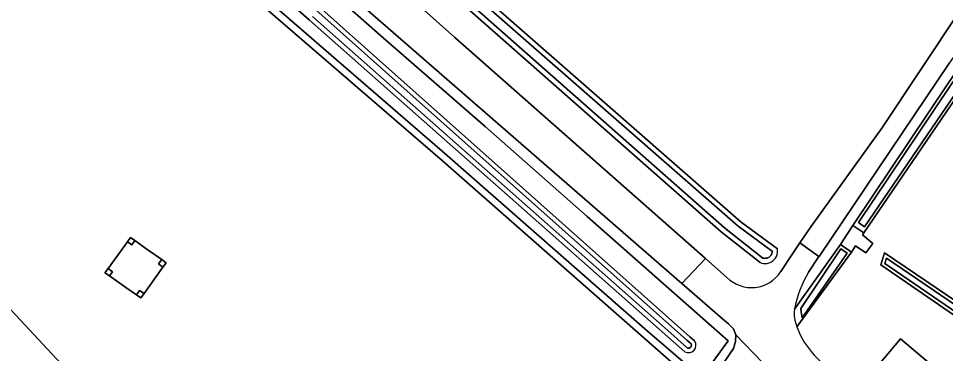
# Model space of a CAD drawing. Extents: x 158132 to 159664, y 385256 to 387218.
# Drawn here: x 159064.7 to 159204, y 385997.5 to 386047.9 of the extents above; entities that cross this region are included whole.
import ezdxf

# ---------------------------------------------------------------- set-up
doc = ezdxf.new("R2010")
doc.units = 0
for name, color, linetype in [('IMGEO_Berm_groen', 7, 'Continuous'), ('IMGEO_Erf', 7, 'Continuous'), ('IMGEO_Grasland_overig', 7, 'Continuous'), ('IMGEO_Groenvoorziening', 7, 'Continuous'), ('IMGEO_Hoogspanningsmast', 7, 'Continuous'), ('IMGEO_Oever', 7, 'Continuous'), ('IMGEO_Rijbaan_lokaal_gesloten', 7, 'Continuous'), ('IMGEO_Voetpad_onverhard', 7, 'Continuous'), ('IMGEO_Voetpad_open', 7, 'Continuous'), ('IMGEO_Waterloop', 7, 'Continuous')]:
    doc.layers.add(name, color=color, linetype=linetype)

msp = doc.modelspace()

# ---------------------------------------------------------------- linework, layer by layer
at = {"layer": 'IMGEO_Berm_groen'}
for points in [[(159101.93, 386060.45), (159119.46, 386044.98), (159134.78, 386031.61), (159150.15, 386018.08), (159171.31, 385999.4), (159167.29, 385993.89)], [(159168.48, 385992.87), (159172.11, 385998.23), (159172.43, 385999.29), (159172.48, 386000.3), (159172.1, 386001.17), (159171.37, 386001.97), (159170.46, 386002.71), (159164.35, 386008.03), (159104.06, 386060.51)]]:
    msp.add_lwpolyline(points, dxfattribs=at)
at = {"layer": 'IMGEO_Erf'}
for points in [[(159179.23, 386009.8), (159180.88, 386012.31), (159182.09, 386014.12), (159183.73, 386016.54), (159194.42, 386031.4), (159229.89, 386084.81)], [(159100.3, 386081.25), (159119.88, 386064.08), (159173.29, 386017.26), (159178.72, 386013.24)], [(159176.12, 386011.15), (159170.28, 386015.78), (159118.22, 386061.71), (159097.7, 386079.81)], [(159093.86, 386077.52), (159130.24, 386045.01), (159167.9, 386011.78), (159171.14, 386008.92)]]:
    msp.add_lwpolyline(points, dxfattribs=at)
for centre, radius, start, end in [((159176.84, 386012.91), 1.91, 298.7399, 9.9074), ((159176.85, 386012.88), 1.87, 279.3979, 298.8484), ((159174.83, 386012.63), 5.23, 225.1882, 327.2683), ((159176.84, 386012.9), 1.89, 247.7201, 279.745)]:
    msp.add_arc(centre, radius, start, end, dxfattribs=at)
at = {"layer": 'IMGEO_Grasland_overig'}
for points in [[(159026.34, 386043.95), (159128.6, 385934.11), (159167.77, 385991.84), (159128.38, 386026.44), (159093.47, 386056.67), (159083.99, 386064.99), (159082.8, 386066.54), (159079.43, 386071.09), (159075.57, 386078.05), (159073.99, 386082.33), (159070.33, 386093.52), (159067.29, 386102.62), (159028.94, 386047.93)], [(159026.34, 386043.95), (158987.13, 385983.76), (159088.01, 385874.32), (159128.6, 385934.11)], [(159086.18, 386011.61), (159086.83, 386011.14), (159086.37, 386010.49), (159083.53, 386006.51), (159083.06, 386005.86), (159082.4, 386006.31), (159080.81, 386007.42), (159078.31, 386009.15), (159077.65, 386009.61), (159078.12, 386010.26), (159081.04, 386014.3), (159081.5, 386014.95), (159082.15, 386014.49), (159084.16, 386013.05)], [(159086.37, 386010.49), (159085.71, 386010.96), (159086.18, 386011.61), (159084.16, 386013.05), (159082.15, 386014.49), (159081.69, 386013.84), (159081.04, 386014.3), (159078.12, 386010.26), (159078.77, 386009.79), (159078.31, 386009.15), (159080.81, 386007.42), (159082.4, 386006.31), (159082.86, 386006.97), (159083.53, 386006.51)]]:
    msp.add_lwpolyline(points, close=True, dxfattribs=at)
at = {"layer": 'IMGEO_Groenvoorziening'}
for points in [[(159181.3, 386004.16), (159188.18, 386013.88), (159189.2, 386015.41), (159190.08, 386016.72), (159204.36, 386038.05), (159208.83, 386044.6), (159209.27, 386045.25), (159247.53, 386101.26), (159260.05, 386120.35), (159261.17, 386121.26), (159261.9, 386120.78), (159262.51, 386120.37), (159262.72, 386118.74), (159246.68, 386095.71), (159211.05, 386044.02), (159210.63, 386043.41), (159191.71, 386015.61), (159191.53, 386015.34), (159193.05, 386014.01), (159192.02, 386012.61), (159190.46, 386013.66), (159189.85, 386012.75), (159181.66, 386001.51)], [(159258.33, 386120.06), (159249.31, 386107.22), (159204.57, 386041.21), (159184.98, 386012.08), (159184.96, 386012.05), (159183.39, 386009.74)], [(159086.26, 386070.68), (159109.81, 386049.69), (159165.56, 386000), (159166.27, 385999.37)], [(159164.82, 385997.74), (159162.26, 386000), (159108.37, 386047.64), (159084.47, 386068.77)], [(159094.2, 386057.51), (159129.11, 386027.28), (159158.79, 386001.21), (159167.29, 385993.89), (159171.31, 385999.4), (159150.15, 386018.08), (159134.78, 386031.61), (159119.46, 386044.98), (159101.93, 386060.45)], [(159240.08, 385978.69), (159211.12, 385999.23), (159210, 386000), (159194.26, 386010.81), (159194.82, 386012.63), (159211.74, 386001.12), (159213.33, 386000), (159240.84, 385980.57)]]:
    msp.add_lwpolyline(points, dxfattribs=at)
msp.add_lwpolyline([(159202.32, 385992.98), (159198.68, 385988.67), (159192.41, 385993.96), (159197.23, 385999.68), (159202.69, 385995.07), (159201.75, 385993.96), (159201.51, 385993.67)], close=True, dxfattribs=at)
for centre, radius, start, end in [((159199.25, 386000.61), 18.3, 150.0976, 168.8353), ((159193.23, 386005.62), 12.28, 199.5694, 237.5869), ((159165.36, 385998.72), 1.12, 241.0272, 35.9542)]:
    msp.add_arc(centre, radius, start, end, dxfattribs=at)
at = {"layer": 'IMGEO_Hoogspanningsmast'}
for points in [[(159082.15, 386014.49), (159081.5, 386014.95), (159081.04, 386014.3), (159081.69, 386013.84)], [(159086.83, 386011.14), (159086.18, 386011.61), (159085.71, 386010.96), (159086.37, 386010.49)], [(159078.12, 386010.26), (159077.65, 386009.61), (159078.31, 386009.15), (159078.77, 386009.79)], [(159083.53, 386006.51), (159082.86, 386006.97), (159082.4, 386006.31), (159083.06, 386005.86)]]:
    msp.add_lwpolyline(points, close=True, dxfattribs=at)
at = {"layer": 'IMGEO_Oever'}
for points in [[(159097.7, 386079.81), (159118.22, 386061.71), (159170.28, 386015.78), (159176.12, 386011.15)], [(159084.47, 386068.77), (159108.37, 386047.64), (159162.26, 386000), (159164.82, 385997.74)], [(159119.36, 386063.49), (159172.8, 386016.65), (159177.96, 386012.83), (159177.94, 386012.73), (159177.92, 386012.63), (159177.89, 386012.53), (159177.85, 386012.44), (159177.81, 386012.35), (159177.75, 386012.26), (159177.69, 386012.18), (159177.62, 386012.11), (159177.55, 386012.04), (159177.46, 386011.98), (159177.38, 386011.93), (159177.29, 386011.89), (159177.21, 386011.86), (159177.12, 386011.83), (159177.03, 386011.81), (159176.93, 386011.8), (159176.82, 386011.79), (159176.72, 386011.8), (159176.61, 386011.82), (159176.51, 386011.84), (159170.79, 386016.39), (159118.74, 386062.3)], [(159178.72, 386013.24), (159173.29, 386017.26), (159119.88, 386064.08)], [(159109.35, 386049.18), (159165.11, 385999.49), (159165.74, 385998.92), (159165.76, 385998.89), (159165.77, 385998.85), (159165.78, 385998.82), (159165.79, 385998.78), (159165.79, 385998.74), (159165.79, 385998.71), (159165.79, 385998.67), (159165.78, 385998.63), (159165.77, 385998.59), (159165.76, 385998.56), (159165.75, 385998.52), (159165.73, 385998.49), (159165.71, 385998.46), (159165.68, 385998.43), (159165.66, 385998.4), (159165.63, 385998.38), (159165.6, 385998.36), (159165.57, 385998.34), (159165.53, 385998.32), (159165.5, 385998.31), (159165.46, 385998.3), (159165.43, 385998.29), (159165.39, 385998.29), (159165.35, 385998.29), (159165.31, 385998.29), (159165.28, 385998.29), (159165.24, 385998.3), (159165.2, 385998.31), (159162.71, 386000.52), (159108.83, 386048.15)], [(159166.27, 385999.37), (159165.56, 386000), (159109.81, 386049.69)], [(159189.85, 386012.75), (159188.18, 386013.88), (159181.3, 386004.16)], [(159181.66, 386001.51), (159189.85, 386012.75)], [(159240.84, 385980.57), (159213.33, 386000), (159211.74, 386001.12), (159194.82, 386012.63), (159194.26, 386010.81), (159210, 386000), (159211.12, 385999.23), (159240.08, 385978.69)]]:
    msp.add_lwpolyline(points, dxfattribs=at)
for points in [[(159210.63, 386043.41), (159208.83, 386044.6), (159204.36, 386038.05), (159190.08, 386016.72), (159191.71, 386015.61)], [(159209.88, 386043.08), (159191.82, 386016.56), (159190.91, 386017.17), (159204.72, 386037.8), (159208.82, 386043.81)], [(159188.27, 386013.23), (159189.21, 386012.6), (159182.45, 386002.86), (159182.38, 386003.18), (159182.3, 386003.72), (159182.26, 386004.26)], [(159241.19, 385979.71), (159241.11, 385979.4), (159240.95, 385979.2), (159240.5, 385979.01), (159211.41, 385999.64), (159210.28, 386000.42), (159194.85, 386011.02), (159195.1, 386011.83), (159211.46, 386000.7), (159213.04, 385999.59)]]:
    msp.add_lwpolyline(points, close=True, dxfattribs=at)
for centre, radius, start, end in [((159176.84, 386012.91), 1.91, 298.7399, 9.9074), ((159176.85, 386012.88), 1.87, 279.3979, 298.8484), ((159176.84, 386012.9), 1.89, 247.7201, 279.745), ((159186, 386003.45), 4.75, 171.426, 204.1255), ((159165.36, 385998.72), 1.12, 241.0272, 35.9542)]:
    msp.add_arc(centre, radius, start, end, dxfattribs=at)
at = {"layer": 'IMGEO_Rijbaan_lokaal_gesloten'}
for points in [[(159128.76, 386175.21), (159083.68, 386109.62), (159082.2, 386106.57), (159081.56, 386104.81), (159080.8, 386101.62), (159080.54, 386099.16), (159080.52, 386095.68), (159080.65, 386093.4), (159080.97, 386090.53), (159081.51, 386087.71), (159082.15, 386085.46), (159083.44, 386082.3), (159084.94, 386079.61), (159086.49, 386077.43), (159088.34, 386075.22), (159089.68, 386073.77), (159092.32, 386071.08), (159104.06, 386060.51), (159164.35, 386008.03), (159167.9, 386011.78), (159130.24, 386045.01), (159093.86, 386077.52)], [(159261.05, 386132.27), (159257.08, 386124.85), (159246.98, 386109.91), (159229.89, 386084.81), (159194.42, 386031.4), (159183.73, 386016.54), (159182.09, 386014.12), (159184.96, 386012.05), (159184.98, 386012.08), (159204.57, 386041.21)], [(159183.39, 386009.74), (159184.96, 386012.05), (159182.09, 386014.12), (159180.88, 386012.31), (159179.23, 386009.8)], [(159171.14, 386008.92), (159167.9, 386011.78), (159164.35, 386008.03), (159170.46, 386002.71), (159171.37, 386001.97), (159172.1, 386001.17), (159172.48, 386000.3), (159176.42, 385996.19)], [(159176.42, 385996.19), (159172.48, 386000.3), (159172.43, 385999.29), (159172.11, 385998.23), (159168.48, 385992.87), (159167.77, 385991.84), (159128.6, 385934.11), (159088.01, 385874.32), (159060.35, 385833.55), (159050.84, 385820.03), (159035.21, 385797.79), (159018.83, 385773.47), (159004.75, 385753.06), (159002.63, 385749.99), (158992.66, 385735.04), (158967.43, 385697.18), (158965.06, 385693.92), (158966.27, 385692.72)]]:
    msp.add_lwpolyline(points, dxfattribs=at)
for centre, radius, start, end in [((159174.83, 386012.63), 5.23, 225.1882, 327.2683), ((159199.25, 386000.61), 18.3, 150.0976, 168.8353), ((159186, 386003.45), 4.75, 171.426, 204.1255), ((159193.23, 386005.62), 12.28, 199.5694, 237.5869)]:
    msp.add_arc(centre, radius, start, end, dxfattribs=at)
at = {"layer": 'IMGEO_Voetpad_onverhard'}
msp.add_lwpolyline([(159191.53, 386015.34), (159191.71, 386015.61), (159190.08, 386016.72), (159189.2, 386015.41), (159188.18, 386013.88), (159189.85, 386012.75), (159190.46, 386013.66), (159192.02, 386012.61), (159193.05, 386014.01)], close=True, dxfattribs=at)
at = {"layer": 'IMGEO_Voetpad_open'}
for points in [[(159167.29, 385993.89), (159158.79, 386001.21), (159129.11, 386027.28), (159094.2, 386057.51), (159084.8, 386065.76), (159083.69, 386067.21), (159080.36, 386071.69), (159076.58, 386078.52), (159075.04, 386082.7), (159071.38, 386093.86), (159068.07, 386103.78), (159076.84, 386116.84), (159088.46, 386134.17), (159117.55, 386176.52), (159139.13, 386208.67), (159145.27, 386217.83), (159146.45, 386217.87), (159148.71, 386217.94), (159143.27, 386223.44)], [(159028.94, 386047.93), (159067.29, 386102.62), (159070.33, 386093.52), (159073.99, 386082.33), (159075.57, 386078.05), (159079.43, 386071.09), (159082.8, 386066.54), (159083.99, 386064.99), (159093.47, 386056.67), (159128.38, 386026.44), (159167.77, 385991.84)]]:
    msp.add_lwpolyline(points, dxfattribs=at)
msp.add_lwpolyline([(159202.32, 385992.98), (159201.51, 385993.67), (159201.75, 385993.96), (159202.69, 385995.07), (159197.23, 385999.68), (159192.41, 385993.96), (159198.68, 385988.67)], close=True, dxfattribs=at)
at = {"layer": 'IMGEO_Waterloop'}
for points in [[(159118.74, 386062.3), (159170.79, 386016.39), (159176.51, 386011.84), (159176.61, 386011.82), (159176.72, 386011.8), (159176.82, 386011.79), (159176.93, 386011.8), (159177.03, 386011.81), (159177.12, 386011.83), (159177.21, 386011.86), (159177.29, 386011.89), (159177.38, 386011.93), (159177.46, 386011.98), (159177.55, 386012.04), (159177.62, 386012.11), (159177.69, 386012.18), (159177.75, 386012.26), (159177.81, 386012.35), (159177.85, 386012.44), (159177.89, 386012.53), (159177.92, 386012.63), (159177.94, 386012.73), (159177.96, 386012.83), (159172.8, 386016.65), (159119.36, 386063.49)], [(159108.83, 386048.15), (159162.71, 386000.52), (159165.2, 385998.31), (159165.24, 385998.3), (159165.28, 385998.29), (159165.31, 385998.29), (159165.35, 385998.29), (159165.39, 385998.29), (159165.43, 385998.29), (159165.46, 385998.3), (159165.5, 385998.31), (159165.53, 385998.32), (159165.57, 385998.34), (159165.6, 385998.36), (159165.63, 385998.38), (159165.66, 385998.4), (159165.68, 385998.43), (159165.71, 385998.46), (159165.73, 385998.49), (159165.75, 385998.52), (159165.76, 385998.56), (159165.77, 385998.59), (159165.78, 385998.63), (159165.79, 385998.67), (159165.79, 385998.71), (159165.79, 385998.74), (159165.79, 385998.78), (159165.78, 385998.82), (159165.77, 385998.85), (159165.76, 385998.89), (159165.74, 385998.92), (159165.11, 385999.49), (159109.35, 386049.18)]]:
    msp.add_lwpolyline(points, dxfattribs=at)
for points in [[(159209.88, 386043.08), (159208.82, 386043.81), (159204.72, 386037.8), (159190.91, 386017.17), (159191.82, 386016.56)], [(159188.27, 386013.23), (159182.26, 386004.26), (159182.3, 386003.72), (159182.38, 386003.18), (159182.45, 386002.86), (159189.21, 386012.6)], [(159241.19, 385979.71), (159213.04, 385999.59), (159211.46, 386000.7), (159195.1, 386011.83), (159194.85, 386011.02), (159210.28, 386000.42), (159211.41, 385999.64), (159240.5, 385979.01), (159240.95, 385979.2), (159241.11, 385979.4)]]:
    msp.add_lwpolyline(points, close=True, dxfattribs=at)

doc.saveas('drawing.dxf')
